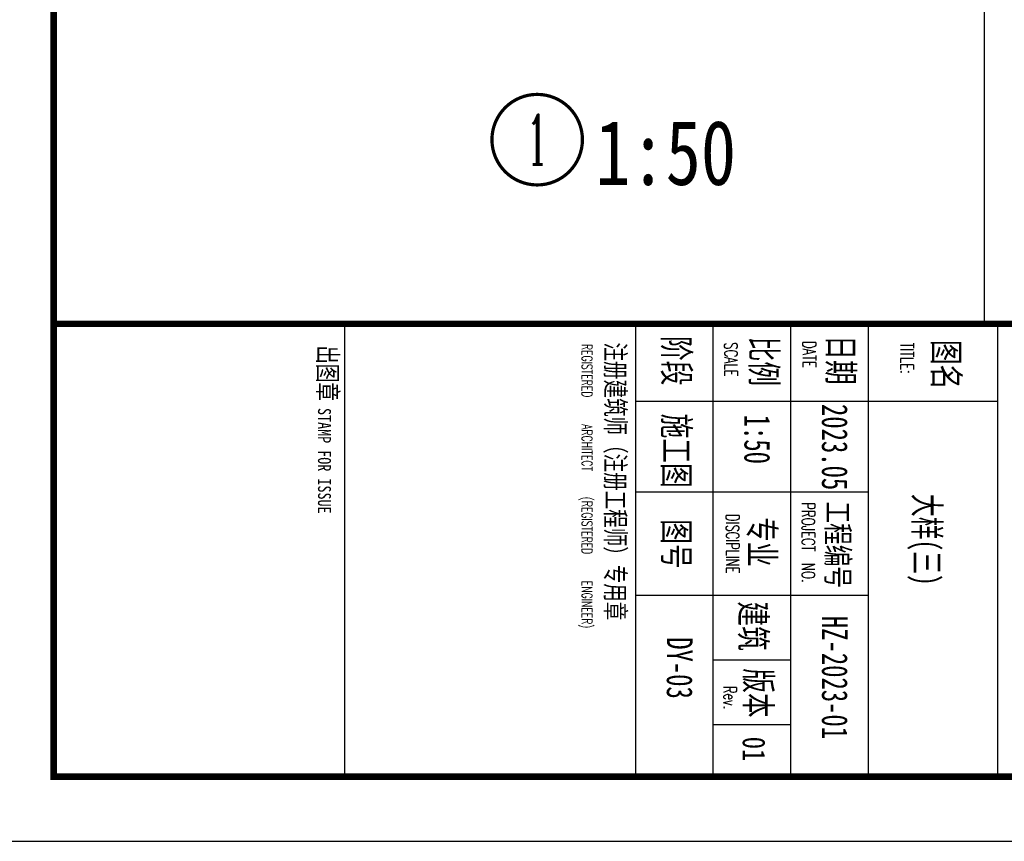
# Model space of a CAD drawing. Extents: x 1779708 to 7299578, y -1121471 to 88434.
# Tile 968 of 1056: x 6980857 to 6988473, y -986200 to -979849. Entities that reach past the tile are written whole.
import ezdxf
from ezdxf.enums import TextEntityAlignment as Align

# ---------------------------------------------------------------- set-up
doc = ezdxf.new("R2010")
doc.units = 0
doc.header["$LTSCALE"] = 1000
doc.header["$MEASUREMENT"] = 0
for name, color, linetype in [('DIM_IDEN', 3, 'CONTINUOUS'), ('PUB_TAB', 7, 'CONTINUOUS'), ('PUB_TEXT', 7, 'CONTINUOUS'), ('PUB_TITLE', 4, 'CONTINUOUS'), ('可见线', 6, 'CONTINUOUS'), ('通-图框－文字', 4, 'CONTINUOUS')]:
    doc.layers.add(name, color=color, linetype=linetype)
doc.styles.add('-仿宋_GB2312', font='txt', dxfattribs={"width": 0.8})
doc.styles.add('-宋体', font='simhei.ttf', dxfattribs={"width": 0.7})
doc.styles.add('_TCH_LABEL', font='COMPLEX', dxfattribs={"bigfont": 'GBCBIG'})
doc.styles.add('dim_font', font='SIMPLEX.shx', dxfattribs={"width": 0.8})
doc.styles.add('仿宋', font='txt', dxfattribs={"width": 0.7})

# ---------------------------------------------------------------- blocks, each defined once
blk = doc.blocks.new('A$C3D8761CE')
at = {"layer": 'PUB_TITLE'}
for p, q in [((76100, 15600), (83100, 15600)), ((76100, 13600), (83100, 13600)), ((76100, 13600), (83100, 13600)), ((76100, 13600), (83100, 13600)), ((76100, 13600), (83100, 13600)), ((76100, 12400), (83100, 12400)), ((76100, 11200), (83100, 11200)), ((76100, 5500), (83100, 5500))]:
    blk.add_line(p, q, dxfattribs=at)
blk.add_lwpolyline([(0, 0), (84100, 0), (84100, 59400), (0, 59400)], close=True, dxfattribs=at)
at = {"layer": 'PUB_TITLE', "const_width": 100}
blk.add_lwpolyline([(2500, 1000), (83100, 1000), (83100, 58400), (2500, 58400)], close=True, dxfattribs=at)
blk.add_lwpolyline([(76100, 58400), (76100, 1000)], dxfattribs=at)
at = {"layer": 'PUB_TITLE'}
for points in [[(77300, 15600), (77300, 10000)], [(76100, 13600), (83100, 13600)], [(78700, 13600), (78700, 10000)], [(80300, 13600), (80300, 10000)], [(81300, 12400), (81300, 11200)], [(82300, 12400), (82300, 11200)], [(76100, 10000), (83100, 10000)]]:
    blk.add_lwpolyline(points, dxfattribs=at)
at = {"layer": '通-图框－文字'}
for s, height, style, width, p in [('图名', 400, '仿宋', 0.7, (76348, 14609)), ('日期', 400, '仿宋', 0.7, (76276, 12980)), ('2023.05', 400, '仿宋', 0.7, (77339, 12886)), ('工程编号', 350, '仿宋', 0.7, (78847, 12958)), ('HZ-2023-01', 400, '仿宋', 0.7, (80615, 12886)), ('比例', 400, '仿宋', 0.7, (76298, 11790)), ('专业', 400, '仿宋', 0.7, (79089, 11759)), ('建筑', 400, '仿宋', 0.7, (80391, 11624)), ('版本', 400, '仿宋', 0.7, (81425, 11703)), ('01', 350, '-宋体', 0.8, (82483, 11660)), ('阶段', 400, '仿宋', 0.7, (76288, 10436)), ('施工图', 400, '仿宋', 0.7, (77488, 10436)), ('图号', 400, '仿宋', 0.7, (79121, 10436)), ('注册建筑师（注册工程师）专用章', 300, '仿宋', 0.7, (76388, 9541)), ('出图章', 300, '仿宋', 0.7, (76433, 5090)), ('STAMP FOR ISSUE', 200, '-宋体', 0.8, (77401, 5090))]:
    blk.add_text(s, height=height, dxfattribs=dict(at, style=style, width=width)).set_placement(p)
at = {"layer": '通-图框－文字', "color": 4, "style": 'dim_font', "width": 0.65}
for s, height, p in [('TITLE:', 200, (76392, 14101)), ('DATE', 200, (76368, 12589)), ('PROJECT  NO.', 200, (78862, 12577)), ('SCALE', 200, (76387, 11380)), ('DISCIPLINE', 200, (79042, 11404)), ('Rev.', 200, (81699, 11363)), ('REGISTERED', 160, (76411, 9173)), ('ARCHITECT', 160, (77653, 9173)), ('(REGISTERED', 160, (78774, 9173)), ('ENGINEER)', 160, (80072, 9173))]:
    blk.add_text(s, height=height, dxfattribs=at).set_placement(p)

msp = doc.modelspace()

# ---------------------------------------------------------------- linework, layer by layer
at = {"layer": 'DIM_IDEN', "const_width": 25}
msp.add_lwpolyline([(6985209.4, -980776.4, 1), (6984509.4, -980776.4, 1)], format="xyb", close=True, dxfattribs=at)
at = {"layer": 'PUB_TAB'}
msp.add_line((6988319.2, -982200.2), (6988319.2, -945400.2), dxfattribs=at)

# ---------------------------------------------------------------- block references
at = {"layer": '可见线', "xscale": 0.5, "yscale": 0.5, "zscale": 0.5, "rotation": 270}
msp.add_blockref('A$C3D8761CE', (6980619.2, -944150.2), dxfattribs=at)

# ---------------------------------------------------------------- texts
at = {"layer": 'PUB_TEXT', "color": 7, "style": '_TCH_LABEL'}
msp.add_text('1', height=386, dxfattribs=at).set_placement((6984776.7, -980969.4), (6984942.1, -980969.4), align=Align.FIT)
at = {"layer": 'PUB_TEXT', "style": '-仿宋_GB2312', "width": 0.8}
msp.add_text('1:50', height=500, dxfattribs=at).set_placement((6985309.4, -981126.4))
at = {"layer": '通-图框－文字', "style": '仿宋'}
for s, width, p in [('1:50', 0.7, (6986462.3, -982902.4)), ('大样(三)', 0.65, (6987774.1, -983514.4)), ('DY-03', 0.7, (6985862.3, -984622.6))]:
    msp.add_text(s, height=200, rotation=270, dxfattribs=dict(at, width=width)).set_placement(p)

doc.saveas('drawing.dxf')
